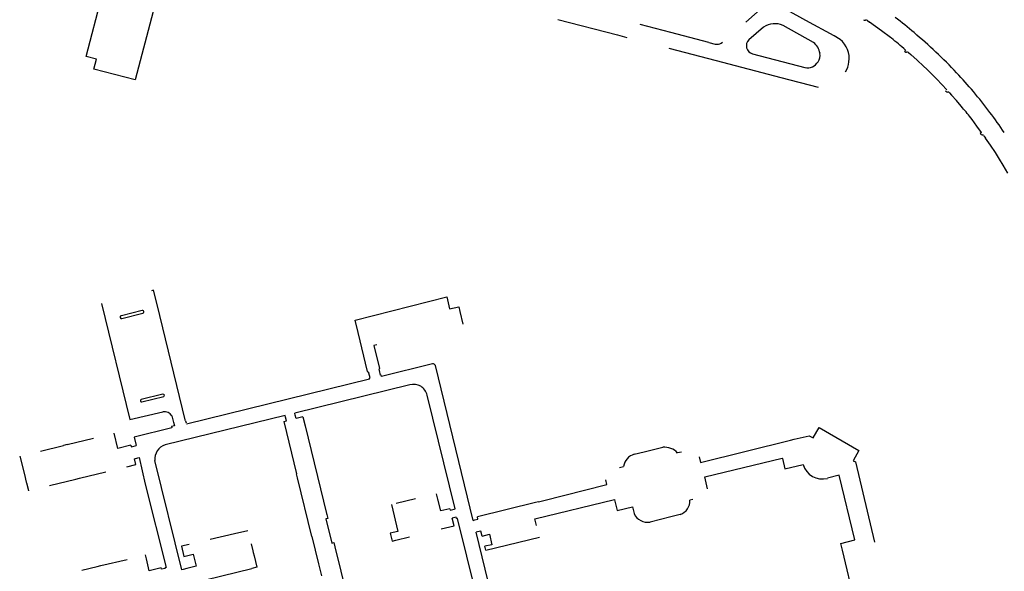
# Model space of a CAD drawing. Extents: x 148869 to 161638, y 453607 to 469810.
# Tile 1016 of 1056: x 159150.96 to 159154.97, y 459867.13 to 459869.37. Entities that reach past the tile are written whole.
import ezdxf

# ---------------------------------------------------------------- set-up
doc = ezdxf.new("R2010")
doc.units = 0
doc.layers.add('LKI_V01_KANTRIJWEG', color=252, linetype='CONTINUOUS')

msp = doc.modelspace()

# ---------------------------------------------------------------- linework, layer by layer
at = {"layer": 'LKI_V01_KANTRIJWEG'}
for p, q in [((159153.1529, 459869.372), (159153.3961, 459869.3093)), ((159153.1529, 459869.372), (159153.3961, 459869.3093)), ((159153.9896, 459869.3413), (159153.93, 459869.2891)), ((159153.9896, 459869.3413), (159153.93, 459869.2891)), ((159154.1935, 459869.2793), (159154.0693, 459869.3479)), ((159154.1935, 459869.2793), (159154.0693, 459869.3479)), ((159154.4034, 459869.3692), (159154.4055, 459869.3695)), ((159154.4034, 459869.3692), (159154.4055, 459869.3695)), ((159154.413, 459869.3675), (159154.4212, 459869.3616)), ((159154.413, 459869.3675), (159154.4212, 459869.3616)), ((159154.4457, 459869.3442), (159154.4212, 459869.3616)), ((159154.4457, 459869.3442), (159154.4212, 459869.3616)), ((159154.4701, 459869.3266), (159154.4457, 459869.3442)), ((159154.4701, 459869.3266), (159154.4457, 459869.3442)), ((159153.3961, 459869.3093), (159153.4339, 459869.2992)), ((159153.3961, 459869.3093), (159153.4339, 459869.2992)), ((159154.5068, 459869.2991), (159154.4701, 459869.3266)), ((159154.5068, 459869.2991), (159154.4701, 459869.3266)), ((159154.5102, 459869.2964), (159154.5068, 459869.2991)), ((159154.5102, 459869.2964), (159154.5068, 459869.2991)), ((159153.9451, 459869.2326), (159154.158, 459869.1771)), ((159153.9451, 459869.2326), (159154.158, 459869.1771)), ((159154.5794, 459869.2376), (159154.5888, 459869.2293)), ((159154.5794, 459869.2376), (159154.5888, 459869.2293)), ((159154.6153, 459869.2064), (159154.5888, 459869.2293)), ((159154.6153, 459869.2064), (159154.5888, 459869.2293)), ((159154.6412, 459869.1827), (159154.6153, 459869.2064)), ((159154.6412, 459869.1827), (159154.6153, 459869.2064)), ((159154.6543, 459869.1701), (159154.6412, 459869.1827)), ((159154.6543, 459869.1701), (159154.6412, 459869.1827)), ((159154.7153, 459869.1083), (159154.6945, 459869.1299)), ((159154.7153, 459869.1083), (159154.6945, 459869.1299)), ((159154.7358, 459869.0863), (159154.7153, 459869.1083)), ((159154.7358, 459869.0863), (159154.7153, 459869.1083)), ((159154.7309, 459869.0815), (159154.7323, 459869.0801)), ((159154.7309, 459869.0815), (159154.7323, 459869.0801)), ((159154.7391, 459869.0768), (159154.7402, 459869.077)), ((159154.7391, 459869.0768), (159154.7402, 459869.077)), ((159154.7468, 459869.0739), (159154.755, 459869.0651)), ((159154.7468, 459869.0739), (159154.755, 459869.0651)), ((159154.7749, 459869.0422), (159154.755, 459869.0651)), ((159154.7749, 459869.0422), (159154.755, 459869.0651)), ((159154.7945, 459869.0191), (159154.7749, 459869.0422)), ((159154.7945, 459869.0191), (159154.7749, 459869.0422)), ((159154.8388, 459868.9649), (159154.8327, 459868.9726)), ((159154.8388, 459868.9649), (159154.8327, 459868.9726)), ((159154.8584, 459868.9389), (159154.8388, 459868.9649)), ((159154.8584, 459868.9389), (159154.8388, 459868.9649)), ((159154.8773, 459868.9125), (159154.8584, 459868.9389)), ((159154.8773, 459868.9125), (159154.8584, 459868.9389)), ((159154.8793, 459868.9035), (159154.8807, 459868.9033)), ((159154.8793, 459868.9035), (159154.8807, 459868.9033)), ((159154.8866, 459868.8997), (159154.8936, 459868.8895)), ((159154.8866, 459868.8997), (159154.8936, 459868.8895)), ((159154.9137, 459868.8608), (159154.8936, 459868.8895)), ((159154.9137, 459868.8608), (159154.8936, 459868.8895)), ((159154.9332, 459868.8317), (159154.9137, 459868.8608)), ((159154.9332, 459868.8317), (159154.9137, 459868.8608)), ((159154.9504, 459868.8045), (159154.9332, 459868.8317)), ((159154.9504, 459868.8045), (159154.9332, 459868.8317)), ((159154.9649, 459868.7804), (159154.9504, 459868.8045)), ((159154.9649, 459868.7804), (159154.9504, 459868.8045)), ((159154.9834, 459868.7477), (159154.9649, 459868.7804)), ((159154.9834, 459868.7477), (159154.9649, 459868.7804)), ((159151.2969, 459868.217), (159151.4125, 459867.745)), ((159151.2969, 459868.217), (159151.4125, 459867.745)), ((159151.6376, 459867.7446), (159151.523, 459868.2124)), ((159151.6376, 459867.7446), (159151.523, 459868.2124)), ((159151.4625, 459868.188), (159151.3776, 459868.1672)), ((159151.4625, 459868.188), (159151.3776, 459868.1672)), ((159151.3797, 459868.1566), (159151.4656, 459868.1774)), ((159151.3797, 459868.1566), (159151.4656, 459868.1774)), ((159152.7548, 459868.1851), (159152.7662, 459868.1337)), ((159152.7548, 459868.1851), (159152.7662, 459868.1337)), ((159152.341, 459868.0994), (159152.3289, 459868.1495)), ((159152.341, 459868.0994), (159152.3289, 459868.1495)), ((159152.3792, 459867.9402), (159152.341, 459868.0994)), ((159152.3792, 459867.9402), (159152.341, 459868.0994)), ((159152.6429, 459867.9716), (159152.4359, 459867.9208)), ((159152.6429, 459867.9716), (159152.4359, 459867.9208)), ((159152.3895, 459867.9146), (159152.3849, 459867.9333)), ((159152.3895, 459867.9146), (159152.3849, 459867.9333)), ((159152.4273, 459867.9447), (159152.4261, 459867.9496)), ((159152.4273, 459867.9447), (159152.4261, 459867.9496)), ((159152.4321, 459867.9251), (159152.4273, 459867.9447)), ((159152.4321, 459867.9251), (159152.4273, 459867.9447)), ((159152.8088, 459867.3351), (159152.655, 459867.9643)), ((159152.8088, 459867.3351), (159152.655, 459867.9643)), ((159152.3875, 459867.909), (159151.6421, 459867.7262)), ((159152.3875, 459867.909), (159151.6421, 459867.7262)), ((159152.5512, 459867.8864), (159152.0831, 459867.7716)), ((159152.5512, 459867.8864), (159152.0831, 459867.7716)), ((159151.547, 459867.8483), (159151.4588, 459867.8267)), ((159151.547, 459867.8483), (159151.4588, 459867.8267)), ((159151.4605, 459867.8173), (159151.5505, 459867.8394)), ((159151.4605, 459867.8173), (159151.5505, 459867.8394)), ((159152.736, 459867.3821), (159152.6215, 459867.8445)), ((159152.736, 459867.3821), (159152.6215, 459867.8445)), ((159151.4125, 459867.745), (159151.547, 459867.7771)), ((159151.4125, 459867.745), (159151.547, 459867.7771)), ((159152.0851, 459867.7633), (159152.0831, 459867.7716)), ((159152.0851, 459867.7633), (159152.0831, 459867.7716)), ((159152.044, 459867.762), (159151.5555, 459867.6422)), ((159152.044, 459867.762), (159151.5555, 459867.6422)), ((159151.5828, 459867.76), (159151.5901, 459867.7334)), ((159151.5828, 459867.76), (159151.5901, 459867.7334)), ((159151.5901, 459867.7334), (159151.5906, 459867.7316)), ((159151.5901, 459867.7334), (159151.5906, 459867.7316)), ((159151.5906, 459867.7316), (159151.5911, 459867.7297)), ((159151.5906, 459867.7316), (159151.5911, 459867.7297)), ((159151.6387, 459867.7404), (159151.6376, 459867.7446)), ((159151.6387, 459867.7404), (159151.6376, 459867.7446)), ((159151.6387, 459867.7404), (159151.6409, 459867.7311)), ((159151.6387, 459867.7404), (159151.6409, 459867.7311)), ((159152.0385, 459867.7376), (159152.0901, 459867.5243)), ((159152.0385, 459867.7376), (159152.0901, 459867.5243)), ((159152.0459, 459867.7544), (159152.044, 459867.762)), ((159152.0459, 459867.7544), (159152.044, 459867.762)), ((159152.1161, 459867.7564), (159152.1252, 459867.7192)), ((159152.1161, 459867.7564), (159152.1252, 459867.7192)), ((159151.5911, 459867.7297), (159151.5936, 459867.7195)), ((159151.5911, 459867.7297), (159151.5936, 459867.7195)), ((159152.1252, 459867.7192), (159152.2119, 459867.3635)), ((159152.1252, 459867.7192), (159152.2119, 459867.3635)), ((159151.1575, 459867.6433), (159151.2645, 459867.6692)), ((159151.1575, 459867.6433), (159151.2645, 459867.6692)), ((159151.3631, 459867.6275), (159151.348, 459867.6899)), ((159151.3631, 459867.6275), (159151.348, 459867.6899)), ((159154.1001, 459867.6613), (159154.1152, 459867.6649)), ((159154.1001, 459867.6613), (159154.1152, 459867.6649)), ((159151.0485, 459867.6168), (159151.1426, 459867.6396)), ((159151.0485, 459867.6168), (159151.1426, 459867.6396)), ((159151.1575, 459867.6433), (159151.1426, 459867.6396)), ((159151.1575, 459867.6433), (159151.1426, 459867.6396)), ((159151.4161, 459867.641), (159151.3631, 459867.6275)), ((159151.4161, 459867.641), (159151.3631, 459867.6275)), ((159151.4161, 459867.641), (159151.4178, 459867.6345)), ((159151.4161, 459867.641), (159151.4178, 459867.6345)), ((159151.4178, 459867.6345), (159151.4332, 459867.6385)), ((159151.4178, 459867.6345), (159151.4332, 459867.6385)), ((159151.4332, 459867.6385), (159151.4381, 459867.6398)), ((159151.4332, 459867.6385), (159151.4381, 459867.6398)), ((159153.4643, 459867.6039), (159153.5049, 459867.6138)), ((159153.4643, 459867.6039), (159153.5049, 459867.6138)), ((159153.5049, 459867.6138), (159153.5479, 459867.6243)), ((159153.5049, 459867.6138), (159153.5479, 459867.6243)), ((159153.5479, 459867.6243), (159153.5802, 459867.6322)), ((159153.5479, 459867.6243), (159153.5802, 459867.6322)), ((159153.6566, 459867.613), (159153.6402, 459867.6091)), ((159153.6566, 459867.613), (159153.6402, 459867.6091)), ((159150.9641, 459867.5956), (159150.9831, 459867.5211)), ((159150.9641, 459867.5956), (159150.9831, 459867.5211)), ((159151.4305, 459867.586), (159151.445, 459867.5898)), ((159151.4305, 459867.586), (159151.445, 459867.5898)), ((159151.4367, 459867.5621), (159151.4305, 459867.586)), ((159151.4367, 459867.5621), (159151.4305, 459867.586)), ((159151.445, 459867.5898), (159151.4496, 459867.591)), ((159151.445, 459867.5898), (159151.4496, 459867.591)), ((159151.6236, 459867.1336), (159151.5144, 459867.5786)), ((159151.6236, 459867.1336), (159151.5144, 459867.5786)), ((159151.2071, 459867.5062), (159151.3143, 459867.5322)), ((159151.2071, 459867.5062), (159151.3143, 459867.5322)), ((159151.3993, 459867.5529), (159151.4367, 459867.5621)), ((159151.3993, 459867.5529), (159151.4367, 459867.5621)), ((159153.4037, 459867.5504), (159153.421, 459867.5546)), ((159153.4037, 459867.5504), (159153.421, 459867.5546)), ((159150.9831, 459867.5211), (159150.991, 459867.49)), ((159150.9831, 459867.5211), (159150.991, 459867.49)), ((159151.0847, 459867.4765), (159151.1928, 459867.5027)), ((159151.0847, 459867.4765), (159151.1928, 459867.5027)), ((159151.1928, 459867.5027), (159151.2071, 459867.5062)), ((159151.1928, 459867.5027), (159151.2071, 459867.5062)), ((159152.094, 459867.508), (159152.0901, 459867.5243)), ((159152.094, 459867.508), (159152.0901, 459867.5243)), ((159152.1522, 459867.2692), (159152.094, 459867.508)), ((159152.1522, 459867.2692), (159152.094, 459867.508)), ((159150.991, 459867.49), (159150.9917, 459867.4873)), ((159150.991, 459867.49), (159150.9917, 459867.4873)), ((159150.9917, 459867.4873), (159150.9995, 459867.4567)), ((159150.9917, 459867.4873), (159150.9995, 459867.4567)), ((159150.9995, 459867.4567), (159150.9998, 459867.4556)), ((159150.9995, 459867.4567), (159150.9998, 459867.4556)), ((159152.5738, 459867.4224), (159152.4955, 459867.4036)), ((159152.5738, 459867.4224), (159152.4955, 459867.4036)), ((159152.6646, 459867.4211), (159152.659, 459867.4429)), ((159152.6646, 459867.4211), (159152.659, 459867.4429)), ((159152.677, 459867.3735), (159152.6646, 459867.4211)), ((159152.677, 459867.3735), (159152.6646, 459867.4211)), ((159153.0748, 459867.4104), (159153.0621, 459867.4075)), ((159153.0748, 459867.4104), (159153.0621, 459867.4075)), ((159153.0748, 459867.4104), (159153.091, 459867.4145)), ((159153.0748, 459867.4104), (159153.091, 459867.4145)), ((159153.7019, 459867.4198), (159153.6907, 459867.4171)), ((159153.7019, 459867.4198), (159153.6907, 459867.4171)), ((159152.7144, 459867.3825), (159152.677, 459867.3735)), ((159152.7144, 459867.3825), (159152.677, 459867.3735)), ((159152.7144, 459867.3825), (159152.7158, 459867.377)), ((159152.7144, 459867.3825), (159152.7158, 459867.377)), ((159152.7158, 459867.377), (159152.7317, 459867.381)), ((159152.7158, 459867.377), (159152.7317, 459867.381)), ((159152.7317, 459867.381), (159152.736, 459867.3821)), ((159152.7317, 459867.381), (159152.736, 459867.3821)), ((159153.0621, 459867.4075), (159152.8259, 459867.3489)), ((159153.0621, 459867.4075), (159152.8259, 459867.3489)), ((159153.4569, 459867.3903), (159153.4636, 459867.3628)), ((159153.4569, 459867.3903), (159153.4636, 459867.3628)), ((159152.2119, 459867.3635), (159152.2129, 459867.3594)), ((159152.2119, 459867.3635), (159152.2129, 459867.3594)), ((159152.2129, 459867.3594), (159152.217, 459867.3427)), ((159152.2129, 459867.3594), (159152.217, 459867.3427)), ((159152.7401, 459867.3482), (159152.724, 459867.3441)), ((159152.7401, 459867.3482), (159152.724, 459867.3441)), ((159152.732, 459867.313), (159152.724, 459867.3441)), ((159152.732, 459867.313), (159152.724, 459867.3441)), ((159152.8748, 459866.8182), (159152.7456, 459867.3433)), ((159152.8748, 459866.8182), (159152.7456, 459867.3433)), ((159152.8088, 459867.3351), (159152.8152, 459867.3368)), ((159152.8088, 459867.3351), (159152.8152, 459867.3368)), ((159152.8152, 459867.3368), (159152.8281, 459867.3401)), ((159152.8152, 459867.3368), (159152.8281, 459867.3401)), ((159152.8281, 459867.3401), (159152.8259, 459867.3489)), ((159152.8281, 459867.3401), (159152.8259, 459867.3489)), ((159153.5713, 459867.3388), (159153.5289, 459867.328)), ((159153.5713, 459867.3388), (159153.5289, 459867.328)), ((159153.6133, 459867.3494), (159153.5713, 459867.3388)), ((159153.6133, 459867.3494), (159153.5713, 459867.3388)), ((159153.6511, 459867.359), (159153.6133, 459867.3494)), ((159153.6511, 459867.359), (159153.6133, 459867.3494)), ((159151.8381, 459867.2816), (159151.8917, 459867.2943)), ((159151.8381, 459867.2816), (159151.8917, 459867.2943)), ((159152.6793, 459867.3001), (159152.732, 459867.313)), ((159152.6793, 459867.3001), (159152.732, 459867.313)), ((159152.8406, 459867.2918), (159152.8268, 459867.2882)), ((159152.8406, 459867.2918), (159152.8268, 459867.2882)), ((159152.8457, 459867.2715), (159152.8406, 459867.2918)), ((159152.8457, 459867.2715), (159152.8406, 459867.2918)), ((159151.7389, 459867.2581), (159151.8381, 459867.2816)), ((159151.7389, 459867.2581), (159151.8381, 459867.2816)), ((159152.1522, 459867.2692), (159152.1791, 459867.1588)), ((159152.1522, 459867.2692), (159152.1791, 459867.1588)), ((159152.4942, 459867.2546), (159152.5492, 459867.2681)), ((159152.4942, 459867.2546), (159152.5492, 459867.2681)), ((159152.8268, 459867.2882), (159152.8207, 459867.2866)), ((159152.8268, 459867.2882), (159152.8207, 459867.2866)), ((159153.0144, 459866.4995), (159152.8207, 459867.2866)), ((159153.0144, 459866.4995), (159152.8207, 459867.2866)), ((159152.8599, 459867.214), (159153.0781, 459867.2672)), ((159152.8599, 459867.214), (159153.0781, 459867.2672)), ((159151.6539, 459867.2373), (159151.6223, 459867.2295)), ((159151.6539, 459867.2373), (159151.6223, 459867.2295)), ((159151.6223, 459867.2295), (159151.6321, 459867.1884)), ((159151.6223, 459867.2295), (159151.6321, 459867.1884)), ((159151.9051, 459867.2395), (159151.9121, 459867.2115)), ((159151.9051, 459867.2395), (159151.9121, 459867.2115)), ((159151.9121, 459867.2115), (159151.914, 459867.204)), ((159151.9121, 459867.2115), (159151.914, 459867.204)), ((159152.2415, 459867.2446), (159152.2457, 459867.2274)), ((159152.2415, 459867.2446), (159152.2457, 459867.2274)), ((159152.2457, 459867.2274), (159152.2699, 459867.1285)), ((159152.2457, 459867.2274), (159152.2699, 459867.1285)), ((159152.8599, 459867.214), (159152.8561, 459867.2295)), ((159152.8599, 459867.214), (159152.8561, 459867.2295)), ((159151.2945, 459867.151), (159151.401, 459867.1766)), ((159151.2945, 459867.151), (159151.401, 459867.1766)), ((159151.4793, 459867.179), (159151.4754, 459867.1947)), ((159151.4793, 459867.179), (159151.4754, 459867.1947)), ((159151.4914, 459867.1299), (159151.4793, 459867.179)), ((159151.4914, 459867.1299), (159151.4793, 459867.179)), ((159151.6321, 459867.1884), (159151.6702, 459867.1978)), ((159151.6321, 459867.1884), (159151.6702, 459867.1978)), ((159151.6702, 459867.1978), (159151.6815, 459867.1489)), ((159151.6702, 459867.1978), (159151.6815, 459867.1489)), ((159151.914, 459867.204), (159151.9174, 459867.1904)), ((159151.914, 459867.204), (159151.9174, 459867.1904)), ((159151.2164, 459867.1322), (159151.2797, 459867.1474)), ((159151.2164, 459867.1322), (159151.2797, 459867.1474)), ((159151.2797, 459867.1474), (159151.2945, 459867.151)), ((159151.2797, 459867.1474), (159151.2945, 459867.151)), ((159151.5393, 459867.1417), (159151.4914, 459867.1299)), ((159151.5393, 459867.1417), (159151.4914, 459867.1299)), ((159151.5406, 459867.1362), (159151.5393, 459867.1417)), ((159151.5406, 459867.1362), (159151.5393, 459867.1417)), ((159151.5556, 459867.1398), (159151.5406, 459867.1362)), ((159151.5556, 459867.1398), (159151.5406, 459867.1362)), ((159151.629, 459867.135), (159151.6236, 459867.1336)), ((159151.629, 459867.135), (159151.6236, 459867.1336)), ((159151.6445, 459867.1388), (159151.629, 459867.135)), ((159151.6445, 459867.1388), (159151.629, 459867.135)), ((159151.6815, 459867.1489), (159151.6442, 459867.1398)), ((159151.6815, 459867.1489), (159151.6442, 459867.1398)), ((159151.6595, 459867.0778), (159151.9083, 459867.1395)), ((159151.6595, 459867.0778), (159151.9083, 459867.1395)), ((159152.1791, 459867.1588), (159152.1924, 459867.1096)), ((159152.1791, 459867.1588), (159152.1924, 459867.1096))]:
    msp.add_line(p, q, dxfattribs=at)
for points in [[(159151.5016, 459869.7817), (159151.4689, 459869.7411), (159151.5866, 459869.7094), (159151.4342, 459869.1262), (159151.2653, 459869.1696), (159151.2759, 459869.2105), (159151.2345, 459869.2215), (159151.2984, 459869.4666), (159151.2896, 459869.4689)], [(159151.5016, 459869.7817), (159151.4689, 459869.7411), (159151.5866, 459869.7094), (159151.4342, 459869.1262), (159151.2653, 459869.1696), (159151.2759, 459869.2105), (159151.2345, 459869.2215), (159151.2984, 459869.4666), (159151.2896, 459869.4689)], [(159154.1624, 459869.3682), (159154.0231, 459869.445), (159154.0178, 459869.4462), (159154.0116, 459869.4438), (159153.9175, 459869.3616)], [(159154.1624, 459869.3682), (159154.0231, 459869.445), (159154.0178, 459869.4462), (159154.0116, 459869.4438), (159153.9175, 459869.3616)], [(159153.7675, 459869.2789), (159153.6123, 459869.3194), (159153.4887, 459869.3517)], [(159153.7675, 459869.2789), (159153.6123, 459869.3194), (159153.4887, 459869.3517)], [(159154.3021, 459869.2915), (159154.2768, 459869.3059), (159154.1624, 459869.3682)], [(159154.3021, 459869.2915), (159154.2768, 459869.3059), (159154.1624, 459869.3682)], [(159154.2134, 459869.0958), (159154.0617, 459869.1355), (159153.7993, 459869.2037), (159153.6064, 459869.254)], [(159154.2134, 459869.0958), (159154.0617, 459869.1355), (159153.7993, 459869.2037), (159153.6064, 459869.254)], [(159153.7675, 459869.2789), (159153.7938, 459869.272), (159153.8004, 459869.2714)], [(159153.7675, 459869.2789), (159153.7938, 459869.272), (159153.8004, 459869.2714)], [(159154.5672, 459869.248), (159154.5629, 459869.2426), (159154.5646, 459869.2414)], [(159154.5672, 459869.248), (159154.5629, 459869.2426), (159154.5646, 459869.2414)], [(159154.8773, 459868.9125), (159154.8719, 459868.9086), (159154.873, 459868.9071)], [(159154.8773, 459868.9125), (159154.8719, 459868.9086), (159154.873, 459868.9071)], [(159151.523, 459868.2124), (159151.5087, 459868.2709), (159151.5, 459868.2686)], [(159151.523, 459868.2124), (159151.5087, 459868.2709), (159151.5, 459868.2686)], [(159152.3289, 459868.1495), (159152.7012, 459868.2436), (159152.7132, 459868.1949)], [(159152.3289, 459868.1495), (159152.7012, 459868.2436), (159152.7132, 459868.1949)], [(159152.7132, 459868.1949), (159152.7507, 459868.2037), (159152.7548, 459868.1851)], [(159152.7132, 459868.1949), (159152.7507, 459868.2037), (159152.7548, 459868.1851)], [(159152.417, 459868.0488), (159152.4052, 459868.046), (159152.4279, 459867.9531)], [(159152.417, 459868.0488), (159152.4052, 459868.046), (159152.4279, 459867.9531)], [(159152.3849, 459867.9333), (159152.3841, 459867.9369), (159152.3829, 459867.938)], [(159152.3849, 459867.9333), (159152.3841, 459867.9369), (159152.3829, 459867.938)], [(159152.3875, 459867.909), (159152.3865, 459867.9139), (159152.3895, 459867.9146)], [(159152.3875, 459867.909), (159152.3865, 459867.9139), (159152.3895, 459867.9146)], [(159152.4359, 459867.9208), (159152.4347, 459867.9257), (159152.4321, 459867.9251)], [(159152.4359, 459867.9208), (159152.4347, 459867.9257), (159152.4321, 459867.9251)], [(159152.0385, 459867.7376), (159152.0494, 459867.7403), (159152.0459, 459867.7544)], [(159152.0385, 459867.7376), (159152.0494, 459867.7403), (159152.0459, 459867.7544)], [(159152.1161, 459867.7564), (159152.0884, 459867.7498), (159152.0851, 459867.7633)], [(159152.1161, 459867.7564), (159152.0884, 459867.7498), (159152.0851, 459867.7633)], [(159151.5828, 459867.7117), (159151.4301, 459867.6735), (159151.4381, 459867.6398)], [(159151.5828, 459867.7117), (159151.4301, 459867.6735), (159151.4381, 459867.6398)], [(159151.5936, 459867.7195), (159151.5816, 459867.7165), (159151.5828, 459867.7117)], [(159151.5936, 459867.7195), (159151.5816, 459867.7165), (159151.5828, 459867.7117)], [(159154.1926, 459867.6702), (159154.2162, 459867.7128), (159154.3772, 459867.6198), (159154.3542, 459867.5779)], [(159154.1926, 459867.6702), (159154.2162, 459867.7128), (159154.3772, 459867.6198), (159154.3542, 459867.5779)], [(159153.7281, 459867.5941), (159153.7337, 459867.5708), (159154.1001, 459867.6613)], [(159153.7281, 459867.5941), (159153.7337, 459867.5708), (159154.1001, 459867.6613)], [(159154.1152, 459867.6649), (159154.1752, 459867.6792), (159154.1926, 459867.6702)], [(159154.1152, 459867.6649), (159154.1752, 459867.6792), (159154.1926, 459867.6702)], [(159151.4496, 459867.591), (159151.4751, 459867.4828), (159151.5593, 459867.1429)], [(159151.4496, 459867.591), (159151.4751, 459867.4828), (159151.5593, 459867.1429)], [(159153.7627, 459867.4639), (159153.7513, 459867.5126), (159154.0662, 459867.5887), (159154.0666, 459867.5872)], [(159153.7627, 459867.4639), (159153.7513, 459867.5126), (159154.0662, 459867.5887), (159154.0666, 459867.5872)], [(159154.0666, 459867.5872), (159154.0772, 459867.5441), (159154.1512, 459867.5625)], [(159154.0666, 459867.5872), (159154.0772, 459867.5441), (159154.1512, 459867.5625)], [(159154.3542, 459867.5779), (159154.3637, 459867.5725), (159154.4416, 459867.2463)], [(159154.3542, 459867.5779), (159154.3637, 459867.5725), (159154.4416, 459867.2463)], [(159153.091, 459867.4145), (159153.3531, 459867.4805), (159153.3485, 459867.4999)], [(159153.091, 459867.4145), (159153.3531, 459867.4805), (159153.3485, 459867.4999)], [(159154.3108, 459867.2134), (159154.3041, 459867.2413), (159154.3608, 459867.2556), (159154.2979, 459867.5191), (159154.2497, 459867.5061)], [(159154.3108, 459867.2134), (159154.3041, 459867.2413), (159154.3608, 459867.2556), (159154.2979, 459867.5191), (159154.2497, 459867.5061)], [(159153.0667, 459867.3138), (159153.06, 459867.341), (159153.3836, 459867.4203), (159153.384, 459867.4188)], [(159153.0667, 459867.3138), (159153.06, 459867.341), (159153.3836, 459867.4203), (159153.384, 459867.4188)], [(159153.384, 459867.4188), (159153.3948, 459867.3751), (159153.4569, 459867.3903)], [(159153.384, 459867.4188), (159153.3948, 459867.3751), (159153.4569, 459867.3903)], [(159152.476, 459867.399), (159152.5023, 459867.2904), (159152.4718, 459867.283)], [(159152.476, 459867.399), (159152.5023, 459867.2904), (159152.4718, 459867.283)], [(159152.217, 459867.3427), (159152.2098, 459867.341), (159152.2345, 459867.2429), (159152.2415, 459867.2446)], [(159152.217, 459867.3427), (159152.2098, 459867.341), (159152.2345, 459867.2429), (159152.2415, 459867.2446)], [(159152.7456, 459867.3433), (159152.7415, 459867.3424), (159152.7401, 459867.3482)], [(159152.7456, 459867.3433), (159152.7415, 459867.3424), (159152.7401, 459867.3482)], [(159152.4718, 459867.283), (159152.4796, 459867.251), (159152.4942, 459867.2546)], [(159152.4718, 459867.283), (159152.4796, 459867.251), (159152.4942, 459867.2546)], [(159152.8457, 459867.2715), (159152.8756, 459867.2786), (159152.8854, 459867.2362), (159152.8561, 459867.2295)], [(159152.8457, 459867.2715), (159152.8756, 459867.2786), (159152.8854, 459867.2362), (159152.8561, 459867.2295)], [(159154.2937, 459866.9258), (159154.3374, 459866.9358), (159154.3611, 459867.0018), (159154.3108, 459867.2134)], [(159154.2937, 459866.9258), (159154.3374, 459866.9358), (159154.3611, 459867.0018), (159154.3108, 459867.2134)], [(159151.9174, 459867.1904), (159151.9289, 459867.1446), (159151.9083, 459867.1395)], [(159151.9174, 459867.1904), (159151.9289, 459867.1446), (159151.9083, 459867.1395)], [(159151.5593, 459867.1429), (159151.5551, 459867.1417), (159151.5556, 459867.1398)], [(159151.5593, 459867.1429), (159151.5551, 459867.1417), (159151.5556, 459867.1398)], [(159152.2699, 459867.1285), (159152.3539, 459866.7853), (159152.3962, 459866.7956)], [(159152.2699, 459867.1285), (159152.3539, 459866.7853), (159152.3962, 459866.7956)]]:
    msp.add_lwpolyline(points, dxfattribs=at)
for centre, radius, start, end in [((159153.3862, 459867.8977), 1.8703, 49.4441, 52.4574), ((159153.3862, 459867.8977), 1.8703, 49.4441, 52.4574), ((159154.0354, 459869.2722), 0.0829, 65.8958, 123.5673), ((159154.0354, 459869.2722), 0.0829, 65.8958, 123.5673), ((159154.4029, 459869.3804), 0.0113, 233.4609, 272.5575), ((159154.4029, 459869.3804), 0.0113, 233.4609, 272.5575), ((159154.4064, 459869.358), 0.0115, 55.4261, 94.7111), ((159154.4064, 459869.358), 0.0115, 55.4261, 94.7111), ((159153.6516, 459868.2258), 1.3723, 49.71, 51.2713), ((159153.6516, 459868.2258), 1.3723, 49.71, 51.2713), ((159153.2606, 459867.7203), 2.0869, 46.7203, 49.991), ((159153.2606, 459867.7203), 2.0869, 46.7203, 49.991), ((159153.8006, 459869.3067), 0.0353, 269.5905, 310.2201), ((159153.8006, 459869.3067), 0.0353, 269.5905, 310.2201), ((159153.9539, 459869.2652), 0.0338, 134.8807, 254.9405), ((159153.9539, 459869.2652), 0.0338, 134.8807, 254.9405), ((159154.14, 459869.2178), 0.0815, 11.8404, 48.9967), ((159154.14, 459869.2178), 0.0815, 11.8404, 48.9967), ((159154.2374, 459869.2136), 0.1012, 351.9963, 50.3007), ((159154.2374, 459869.2136), 0.1012, 351.9963, 50.3007), ((159153.6508, 459868.2282), 1.3711, 48.0573, 49.6199), ((159153.6508, 459868.2282), 1.3711, 48.0573, 49.6199), ((159154.1709, 459869.2277), 0.0493, 326.6583, 7.9914), ((159154.1709, 459869.2277), 0.0493, 326.6583, 7.9914), ((159154.5707, 459869.2492), 0.00985, 231.9787, 277.7732), ((159154.5707, 459869.2492), 0.00985, 231.9787, 277.7732), ((159154.5731, 459869.2278), 0.0117, 57.3092, 95.3481), ((159154.5731, 459869.2278), 0.0117, 57.3092, 95.3481), ((159153.2573, 459867.7188), 2.0902, 43.415, 46.6803), ((159153.2573, 459867.7188), 2.0902, 43.415, 46.6803), ((159154.1689, 459869.2261), 0.0502, 257.4184, 329.4223), ((159154.1689, 459869.2261), 0.0502, 257.4184, 329.4223), ((159154.2329, 459869.2127), 0.1056, 329.5302, 352.8088), ((159154.2329, 459869.2127), 0.1056, 329.5302, 352.8088), ((159152.7064, 459867.1834), 2.7823, 44.3937, 45.5635), ((159152.7064, 459867.1834), 2.7823, 44.3937, 45.5635), ((159153.467, 459867.9188), 1.8004, 40.118, 43.3803), ((159153.467, 459867.9188), 1.8004, 40.118, 43.3803), ((159154.7398, 459869.0869), 0.0101, 222.1458, 266.0802), ((159154.7398, 459869.0869), 0.0101, 222.1458, 266.0802), ((159154.739, 459869.066), 0.0111, 45.6177, 84.0637), ((159154.739, 459869.066), 0.0111, 45.6177, 84.0637), ((159153.3684, 459867.8366), 1.9288, 36.879, 40.0988), ((159153.3684, 459867.8366), 1.9288, 36.879, 40.0988), ((159152.2972, 459866.9282), 3.2571, 38.8801, 39.9386), ((159152.2972, 459866.9282), 3.2571, 38.8801, 39.9386), ((159153.3311, 459867.8122), 1.9733, 33.8714, 36.7952), ((159153.3311, 459867.8122), 1.9733, 33.8714, 36.7952), ((159154.8801, 459868.9122), 0.0087, 215.6084, 264.9018), ((159154.8801, 459868.9122), 0.0087, 215.6084, 264.9018), ((159154.8782, 459868.8927), 0.0109, 40.1748, 77.0447), ((159154.8782, 459868.8927), 0.0109, 40.1748, 77.0447), ((159151.4643, 459868.1828), 0.0055, 282.9125, 109.2074), ((159151.4643, 459868.1828), 0.0055, 282.9125, 109.2074), ((159151.3777, 459868.1617), 0.00549, 91.682, 201.8913), ((159151.3777, 459868.1617), 0.00549, 91.682, 201.8913), ((159151.3777, 459868.1617), 0.00545, 201.5961, 291.3414), ((159151.3777, 459868.1617), 0.00545, 201.5961, 291.3414), ((159152.6453, 459867.9619), 0.01, 13.8999, 103.6444), ((159152.6453, 459867.9619), 0.01, 13.8999, 103.6444), ((159152.3821, 459867.9408), 0.00298, 193.2347, 285.3874), ((159152.3821, 459867.9408), 0.00298, 193.2347, 285.3874), ((159152.425, 459867.9523), 0.00298, 291.4433, 14.1244), ((159152.425, 459867.9523), 0.00298, 291.4433, 14.1244), ((159152.5665, 459867.832), 0.0565, 12.7638, 105.6833), ((159152.5665, 459867.832), 0.0565, 12.7638, 105.6833), ((159151.4596, 459867.822), 0.0048, 99.0649, 281.5661), ((159151.4596, 459867.822), 0.0048, 99.0649, 281.5661), ((159151.5479, 459867.8435), 0.00487, 11.3292, 101.2907), ((159151.5479, 459867.8435), 0.00487, 11.3292, 101.2907), ((159151.548, 459867.8435), 0.00483, 301.3607, 11.9453), ((159151.548, 459867.8435), 0.00483, 301.3607, 11.9453), ((159151.553, 459867.7434), 0.0341, 28.9371, 100.1127), ((159151.553, 459867.7434), 0.0341, 28.9371, 100.1127), ((159151.5738, 459867.5852), 0.0598, 107.86, 186.396), ((159151.5738, 459867.5852), 0.0598, 107.86, 186.396), ((159153.5868, 459867.5601), 0.0724, 42.511, 95.1681), ((159153.5868, 459867.5601), 0.0724, 42.511, 95.1681), ((159153.4788, 459867.5474), 0.0582, 104.4424, 172.9077), ((159153.4788, 459867.5474), 0.0582, 104.4424, 172.9077), ((159154.2289, 459867.584), 0.0807, 195.4913, 284.9388), ((159154.2289, 459867.584), 0.0807, 195.4913, 284.9388), ((159153.6318, 459867.4147), 0.059, 289.1275, 2.2669), ((159153.6318, 459867.4147), 0.059, 289.1275, 2.2669), ((159153.5186, 459867.3874), 0.0603, 204.1003, 279.8176), ((159153.5186, 459867.3874), 0.0603, 204.1003, 279.8176)]:
    msp.add_arc(centre, radius, start, end, dxfattribs=at)

doc.saveas('drawing.dxf')
